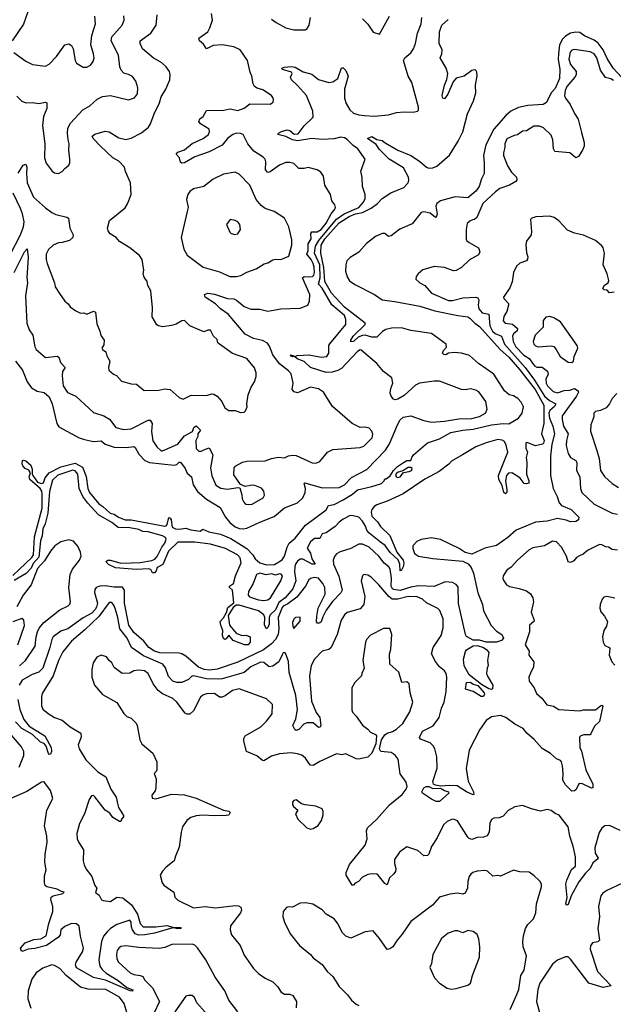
# Model space of a CAD drawing. Extents: x 2057697 to 2160550, y 827490 to 1016834.
# Tile 426 of 509: x 2106937 to 2111503, y 988582 to 996148. Entities that reach past the tile are written whole.
import ezdxf

# ---------------------------------------------------------------- set-up
doc = ezdxf.new("R2010")
doc.units = 0

msp = doc.modelspace()

# ---------------------------------------------------------------- linework, layer by layer
at = {"layer": '0CON20XD'}
for points in [[(2107003.4, 996215), (2106966.5, 996113.5), (2106879.2, 995985)], [(2108692.8, 995192.8), (2108655, 995265.5), (2108635, 995273.8), (2108605, 995274.7), (2108576.9, 995265), (2108535, 995234.7), (2108495, 995184.7), (2108395, 995131.5), (2108285, 995092.7), (2108205, 995046.7), (2108185, 995044.4), (2108175, 995052), (2108166.7, 995086.7), (2108141.2, 995115), (2108155, 995129.2), (2108205, 995148), (2108263.4, 995196.6), (2108348.8, 995235), (2108389.2, 995265), (2108397.5, 995285), (2108395.6, 995305.6), (2108327, 995347), (2108314, 995365), (2108324, 995385), (2108347.5, 995405), (2108375, 995451.2), (2108506.4, 995453.6), (2108555, 995462.2), (2108615, 995448.8), (2108665, 995467.5), (2108708.1, 995501.9), (2108865, 995498), (2108887.5, 995515), (2108890.8, 995535), (2108885, 995550), (2108873.3, 995565), (2108808.5, 995608.5), (2108765, 995620.8), (2108744.5, 995634.5), (2108732.9, 995655), (2108722.9, 995715), (2108710, 995745), (2108688.8, 995835), (2108634.4, 995915), (2108585, 995939.6), (2108495, 995953.8), (2108425, 995949.1), (2108373.2, 995923.2), (2108350.2, 995960.2), (2108320.8, 995985), (2108316.2, 996005), (2108384.2, 996055), (2108400.6, 996085), (2108420.8, 996145), (2108411.9, 996195)], [(2106885, 991878.1), (2107030, 992015), (2107043.2, 992035), (2107051.7, 992175), (2107110.2, 992395), (2107111.6, 992505), (2107107.4, 992525), (2107093.9, 992545), (2107015.4, 992615), (2107010.9, 992635), (2107020, 992665), (2107006.8, 992686.8), (2106980.5, 992700.5), (2106960.8, 992720.8), (2106955.6, 992735), (2106960.3, 992759.7), (2106965.9, 992764.1), (2106985, 992757.8), (2107023.5, 992725), (2107034.5, 992695), (2107033.3, 992655), (2107038.1, 992645), (2107073.4, 992593.4), (2107105, 992582.8), (2107119.9, 992590.1), (2107133.2, 992626.8), (2107165, 992666.6), (2107252.7, 992712.7), (2107365, 992739), (2107420.3, 992710.3), (2107448.9, 992638.9), (2107461.8, 992545), (2107475, 992515.8), (2107545, 992427.5), (2107578.2, 992408.2), (2107634.2, 992355), (2107665, 992348), (2107697.5, 992325), (2107747.5, 992305), (2107795, 992304.7), (2108055, 992256.9), (2108065, 992258.6), (2108072.1, 992267.9), (2108085, 992322.5), (2108095, 992318.6), (2108101.8, 992305), (2108109.7, 992249.7), (2108135, 992236), (2108165, 992232), (2108215, 992240), (2108255, 992227.1), (2108325, 992218.8), (2108345, 992233.3), (2108392.1, 992212.1), (2108482.5, 992195), (2108562, 992162), (2108685.7, 992085.7), (2108731.4, 992035), (2108749.6, 992005), (2108785, 991973.8), (2108835, 991958.9), (2108897.6, 991962.4), (2108955, 991996.7), (2108975, 992026.7), (2108994.6, 992095), (2109011.2, 992125), (2109055, 992164.6), (2109136.8, 992263.2), (2109295, 992381.4), (2109313.8, 992415), (2109355, 992423.8), (2109425, 992459.4), (2109497.7, 992502.3), (2109535, 992535.7), (2109645, 992560.6), (2109720, 992585), (2109740, 992605), (2109745, 992620), (2109755, 992620), (2109786.4, 992643.6), (2109812.5, 992685), (2109842.5, 992715), (2109890, 992745), (2109915, 992760), (2109945, 992760), (2109952.5, 992785), (2109967.5, 992805), (2110075, 992896.7), (2110165, 992926.7), (2110253.3, 992975), (2110345, 992994.4), (2110425, 993002.7), (2110565, 993035.2), (2110654.7, 993044.7), (2110698.6, 993041.4), (2110775, 993086), (2110802.9, 993125), (2110812.9, 993172.9), (2110795, 993208.8), (2110768.3, 993238.3), (2110735, 993256.7), (2110702.5, 993265), (2110665, 993296.2), (2110583.2, 993423.2), (2110465, 993506.5), (2110397.4, 993567.4), (2110335, 993585.3), (2110278.8, 993591.2), (2110235, 993586.7), (2110215, 993572.5), (2110200, 993575), (2110190, 993585), (2110197.5, 993605), (2110219.5, 993630.5), (2110218, 993655), (2110105.7, 993735.7), (2109945, 993759.1), (2109875, 993779.2), (2109796.3, 993776.3), (2109752.3, 993767.7), (2109727.6, 993752.4), (2109685, 993707.1), (2109645, 993707.8), (2109595, 993724.6), (2109575, 993722.2), (2109541, 993709), (2109505, 993674.7), (2109485, 993671.4), (2109484.1, 993685), (2109501.6, 993715), (2109594.4, 993805), (2109594.4, 993815), (2109435, 993938.5), (2109335, 994045.2), (2109284, 994135), (2109276.2, 994243.8), (2109252.4, 994355), (2109255.9, 994415), (2109284.3, 994465), (2109395, 994588.1), (2109472.4, 994635), (2109521.2, 994655), (2109575, 994666.9), (2109641.4, 994698.6), (2109688.2, 994735), (2109725, 994774.4), (2109793, 994817), (2109891.8, 994858.2), (2109925.2, 994895), (2109930.4, 994915), (2109927.7, 994937.7), (2109888.5, 995008.5), (2109778.2, 995075), (2109705, 995150.7), (2109677.9, 995187.9), (2109613.3, 995235), (2109645, 995249.2), (2109685, 995227.8), (2109725, 995220.6), (2109747.5, 995202.5), (2109845, 995145.4), (2109945, 995103.8), (2110011.3, 995061.3), (2110065, 995015.6), (2110085, 995008.1), (2110115, 995008.6), (2110145, 995021.4), (2110244.4, 995105.6), (2110310.8, 995215), (2110344.6, 995285), (2110382.6, 995425), (2110428.3, 995525), (2110445.2, 995585), (2110443.6, 995645), (2110455.6, 995715.6), (2110452.5, 995745), (2110445, 995760), (2110435, 995762.5), (2110415, 995756.2), (2110355, 995713.8), (2110295, 995697.5), (2110270.3, 995669.7), (2110230, 995575), (2110205, 995540), (2110192.5, 995545), (2110186.7, 995565), (2110203.8, 995645), (2110222.3, 995687.7), (2110231.2, 995735), (2110218.8, 995775), (2110172, 995855), (2110184.3, 995885), (2110185.6, 995915), (2110164.3, 995964.3), (2110166.4, 996053.6), (2110184.2, 996105), (2110231.7, 996148.3)], [(2106891.2, 995895), (2106985, 995830), (2107035, 995804.4), (2107135, 995791.5), (2107165, 995805.6), (2107221.4, 995865), (2107285, 995953.8), (2107315, 995962), (2107335, 995948.8), (2107348, 995925), (2107364.2, 995835), (2107375, 995814), (2107425, 995783.1), (2107455, 995781.9), (2107482.6, 995797.4), (2107503.6, 995826.4), (2107510, 995855), (2107506.2, 995886.2), (2107484, 995955), (2107493.5, 996025), (2107521.1, 996115), (2107514.6, 996174.6)], [(2106915, 995561.2), (2106952.7, 995522.7), (2106985, 995508), (2107035, 995510.8), (2107084.1, 995504.1), (2107135, 995513.8), (2107145, 995510), (2107146.9, 995465), (2107120.6, 995405), (2107112.9, 995335), (2107131.1, 995195), (2107128.1, 995085), (2107140.6, 995045), (2107186, 994985), (2107205, 994970.6), (2107235, 994966), (2107265, 994981.2), (2107284, 995005), (2107315, 995028.8), (2107323.3, 995046.7), (2107323.6, 995075), (2107315.6, 995145), (2107319.2, 995195), (2107309.5, 995225), (2107304.5, 995275), (2107308.5, 995315), (2107327.2, 995352.8), (2107422.5, 995455), (2107475.8, 995485), (2107534.1, 995535.9), (2107575, 995556.5), (2107635.6, 995565.6), (2107775, 995531.4), (2107821.7, 995548.3), (2107842.4, 995577.6), (2107845.5, 995625), (2107830.6, 995675), (2107805, 995710), (2107775, 995727.5), (2107737.9, 995737.9), (2107719.1, 995759.1), (2107708.2, 995785), (2107696.5, 995875), (2107641.3, 995985), (2107647.1, 996015), (2107724.4, 996105), (2107740, 996145), (2107737.8, 996177.8)], [(2106925, 994968.6), (2106965, 995030.6), (2106985, 995038), (2106992.7, 995015), (2106988.9, 994965), (2106994.2, 994895), (2107044.3, 994785), (2107135, 994702.2), (2107185, 994666.9), (2107215, 994651.9), (2107300.5, 994630.5), (2107312, 994622), (2107322, 994545), (2107348.8, 994495), (2107346, 994475), (2107319.7, 994450.3), (2107265.4, 994434.6), (2107235, 994433.5), (2107195, 994414.5), (2107158.1, 994381.9), (2107140.6, 994345), (2107140, 994305), (2107147.8, 994275), (2107205.4, 994125.4), (2107210.6, 994095), (2107244.4, 994044.4), (2107285.5, 993985.5), (2107310, 993965), (2107325, 993942), (2107369.7, 993909.7), (2107405, 993892.9), (2107430, 993895), (2107455, 993885.7), (2107505, 993908.9), (2107519.8, 993899.8), (2107531.7, 993811.7), (2107554.4, 993754.4), (2107560.6, 993720.6), (2107586.2, 993685), (2107585, 993650), (2107570, 993625), (2107574.2, 993614.2), (2107601.2, 993595), (2107608.8, 993565), (2107630, 993525), (2107620, 993475), (2107623.8, 993453.8), (2107660, 993425), (2107682.5, 993415), (2107719.3, 993369.3), (2107795, 993350), (2107835, 993347.5), (2107895, 993299.2), (2108008.7, 993301.3), (2108055, 993311.9), (2108095, 993306.9), (2108163.8, 993245), (2108195, 993232), (2108256.4, 993263.6), (2108375, 993260.6), (2108415, 993272.5), (2108431.1, 993271.1), (2108455.4, 993255.4), (2108492, 993215), (2108514.2, 993165), (2108545, 993144), (2108595, 993144.2), (2108635, 993128.8), (2108665, 993133.3), (2108675, 993142.5), (2108686, 993174), (2108684, 993195), (2108695.7, 993265), (2108716.9, 993325), (2108744.5, 993365.5), (2108755.6, 993405), (2108755.7, 993435), (2108743.7, 993473.7), (2108684.3, 993544.3), (2108573.2, 993583.2), (2108473.3, 993655), (2108462.5, 993665), (2108455, 993690), (2108427.5, 993715), (2108405, 993762.5), (2108385, 993763.3), (2108355, 993748.8), (2108245, 993794.2), (2108205, 993836), (2108185, 993834), (2108140.7, 993809.3), (2108105, 993798.9), (2108035, 993788.8), (2108005, 993794.3), (2107993, 993803), (2107956, 993865), (2107958, 993935), (2107946, 994065), (2107922.5, 994105), (2107917.5, 994135), (2107895, 994170), (2107886.7, 994195), (2107892.5, 994222.5), (2107878.8, 994305), (2107858.8, 994335), (2107785, 994395.7), (2107705, 994443.3), (2107678.8, 994475), (2107632.3, 994502.3), (2107616.7, 994525), (2107613.3, 994545), (2107627.5, 994605), (2107748.3, 994701.7), (2107767.9, 994732.1), (2107794.2, 994805), (2107790.8, 994895), (2107751.4, 994981.4), (2107744, 995015), (2107700.2, 995060.2), (2107655, 995085.5), (2107558, 995175), (2107502, 995235), (2107496.1, 995253.9), (2107515, 995266.9), (2107595, 995290), (2107625, 995285.8), (2107699.1, 995239.1), (2107755, 995227.1), (2107795, 995238.6), (2107875, 995277.1), (2107927.6, 995322.4), (2107942.3, 995347.7), (2107971.1, 995425), (2108012, 995508), (2108024.4, 995555), (2108062.5, 995615), (2108092, 995685), (2108094, 995725), (2108088.6, 995748.6), (2108063.3, 995785), (2108031.2, 995815), (2107965, 995855.8), (2107882.7, 995922.7), (2107863.1, 995965), (2107865, 995986.2), (2107946, 996045), (2107986, 996105), (2107993.9, 996183.9)], [(2108875, 996150.8), (2108908.8, 996125), (2108985, 996085.7), (2109045, 996070.6), (2109135, 996068.6), (2109146.9, 996075), (2109163.6, 996105), (2109173.6, 996165)], [(2110475, 993098.6), (2110519.4, 993125), (2110531.9, 993155), (2110522.5, 993215), (2110468.3, 993288.3), (2110445, 993301.9), (2110405, 993310.6), (2110363.2, 993303.2), (2110335, 993307.5), (2110165, 993370.4), (2110125, 993371.5), (2110011.2, 993355), (2109980.8, 993339.2), (2109895, 993260), (2109845, 993232), (2109825, 993226.7), (2109812.3, 993232.3), (2109793.3, 993255), (2109787, 993277), (2109792.5, 993315), (2109807.1, 993355), (2109799.2, 993395), (2109736, 993445), (2109683.3, 993505), (2109565, 993607.8), (2109555, 993610), (2109535, 993599.1), (2109411.5, 993468.5), (2109385, 993451.8), (2109341.3, 993438.7), (2109295, 993437.5), (2109175, 993474.5), (2109125, 993521.8), (2109071.7, 993541.7), (2109050, 993560), (2109035, 993556.7), (2109021.2, 993565), (2109025, 993572.5), (2109055, 993560), (2109071.7, 993568.3), (2109165, 993573.8), (2109255, 993555.7), (2109299.2, 993560.8), (2109314.6, 993585), (2109316.3, 993643.7), (2109321.8, 993658.2), (2109445.4, 993805), (2109446.2, 993843.8), (2109434.5, 993875), (2109337.8, 993957.8), (2109265, 994085.6), (2109234.8, 994115), (2109249.5, 994165), (2109245.4, 994265), (2109205.6, 994355), (2109211.8, 994408.2), (2109238, 994452), (2109373.8, 994616.2), (2109433.5, 994656.5), (2109545.3, 994705), (2109582.4, 994745), (2109593.6, 994775), (2109594.2, 994804.2), (2109573.8, 994865), (2109570.5, 994935), (2109560, 994985), (2109593.3, 995075), (2109538.2, 995155), (2109501, 995181), (2109457.3, 995227.3), (2109435, 995239.5), (2109405, 995244.6), (2109355, 995232.7), (2109265, 995228.2), (2109185, 995235.9), (2109075, 995215.8), (2109036.2, 995225), (2108985, 995250.8), (2108922.5, 995265), (2108927.5, 995275), (2108950.3, 995289.7), (2108995, 995301.5), (2109015, 995295.5), (2109049.2, 995269.2), (2109078.7, 995271.3), (2109125, 995333.3), (2109191.4, 995395), (2109195.8, 995405), (2109191.9, 995445), (2109144.6, 995564.6), (2109075, 995642.9), (2109028.8, 995685), (2109020, 995705), (2109032.5, 995735), (2109027.5, 995745), (2108958.8, 995765), (2108953.3, 995775), (2108975, 995783.1), (2109025, 995787.9), (2109055, 995782.7), (2109117.9, 995747.9), (2109185, 995729.2), (2109235, 995688.6), (2109315.9, 995665.9), (2109345, 995670), (2109385, 995695.8), (2109412.5, 995777.5), (2109425, 995778.8), (2109445, 995756.2), (2109462.9, 995715), (2109436.2, 995615), (2109436.2, 995545), (2109448.2, 995505), (2109475.8, 995455.8), (2109505, 995430.5), (2109545, 995415.4), (2109589.2, 995410.8), (2109665, 995405.5), (2109774.1, 995415.9), (2109835, 995433.8), (2109895, 995440), (2109965, 995436.7), (2109995.9, 995444.1), (2110005, 995452.5), (2110005.7, 995475), (2109954.4, 995665), (2109925.6, 995715), (2109890.6, 995835), (2109900.8, 995855), (2109945, 995891.9), (2109966.8, 995925), (2109981.6, 995965), (2109996.9, 996045), (2110025.5, 996115.5), (2110030.4, 996165)], [(2109573.9, 996153.9), (2109613.9, 996113.9), (2109655, 996052.5), (2109705, 996037.5), (2109781.9, 996175)], [(2111565, 995707.2), (2111502.4, 995775), (2111455, 995850.4), (2111424.8, 995915), (2111387, 995967), (2111355, 995991.6), (2111282.4, 996022.4), (2111245, 996048.5), (2111215, 996052.2), (2111175, 996043.8), (2111135, 996021.6), (2111111.4, 995998.6), (2111090.3, 995955), (2111080.5, 995885), (2111079.4, 995845), (2111091.3, 995765), (2111090, 995695), (2111055, 995619.1), (2111025.5, 995585), (2110988.7, 995511.3), (2110963.2, 995496.8), (2110845, 995488.5), (2110775, 995472.3), (2110715, 995443.8), (2110677.3, 995412.7), (2110583.4, 995306.6), (2110522.3, 995185), (2110503.7, 995105), (2110510.7, 995045), (2110509.1, 994965), (2110489.1, 994925), (2110472.2, 994865), (2110445, 994830), (2110385, 994777.9), (2110286.6, 994786.6), (2110175, 994755.2), (2110144.6, 994735), (2110138.2, 994715), (2110147.4, 994652.6), (2110140.8, 994629.2), (2110135, 994627.1), (2110095, 994661.8), (2110045, 994670.3), (2110025, 994666.9), (2109955, 994580.4), (2109861.7, 994538.3), (2109795, 994486.9), (2109775, 994482.5), (2109745, 994504.2), (2109725, 994504.4), (2109675, 994481.9), (2109605, 994428.9), (2109545, 994361.9), (2109480.2, 994319.8), (2109454.5, 994295.5), (2109445.7, 994265), (2109442.9, 994215), (2109455, 994172.5), (2109475, 994141.2), (2109515, 994112.9), (2109665.5, 994035.5), (2109725, 993994.3), (2109822.9, 993982.9), (2110014.7, 993945.3), (2110131.5, 993911.5), (2110306, 993874), (2110385, 993863.6), (2110400.4, 993855), (2110437, 993817), (2110475, 993789.6), (2110634.1, 993614.1), (2110698.6, 993555), (2110785, 993457.2), (2110900.8, 993305), (2110968.4, 993185), (2110968, 993045), (2110958.3, 993001.7), (2110951.9, 992965), (2110971.5, 992915), (2110967.3, 992895), (2110957.5, 992885), (2110904.3, 992874.3), (2110845, 992897.5), (2110835, 992900), (2110830, 992895), (2110830, 992855), (2110842, 992825), (2110832.9, 992785), (2110839.2, 992745), (2110834.4, 992655), (2110854, 992605), (2110853.8, 992586.2), (2110835, 992580.8), (2110816.7, 992585), (2110785.6, 992625), (2110767.6, 992637.6), (2110722.5, 992665), (2110695.8, 992664.2), (2110681.4, 992645), (2110672.9, 992605), (2110684.3, 992535), (2110684, 992515), (2110675, 992504), (2110661.4, 992515), (2110648.5, 992568.5), (2110622.5, 992615), (2110618.9, 992645), (2110692.7, 992825), (2110679.5, 992879.5), (2110665.9, 992905.9), (2110647.8, 992917.8), (2110615, 992922.9), (2110525.7, 992895.7), (2110445, 992864.7), (2110342.2, 992805), (2110259.6, 992755), (2110238.5, 992731.5), (2110164.1, 992675), (2110053.1, 992616.9), (2109885.6, 992505), (2109765, 992448.4), (2109685, 992421.3), (2109662.5, 992407.5), (2109645.9, 992385), (2109640.6, 992365), (2109645, 992334.3), (2109689.9, 992289.9), (2109713, 992253), (2109784.7, 992184.7), (2109837.2, 992057.2), (2109887, 991995), (2109892.3, 991975), (2109887.5, 991942.5), (2109875, 991918.8), (2109862.7, 991912.7), (2109861.5, 991965), (2109848.1, 991998.1), (2109787.5, 992055), (2109747.6, 992107.6), (2109712.7, 992132.7), (2109623.5, 992205), (2109607.9, 992225), (2109597.9, 992255), (2109573.9, 992295), (2109545, 992326.2), (2109493, 992337), (2109475, 992334.4), (2109425, 992310), (2109393.7, 992286.3), (2109365, 992252.5), (2109295, 992206.2), (2109265, 992197.5), (2109245, 992162.5), (2109205, 992162.5), (2109174, 992135), (2109148.3, 992088.3), (2109175, 992050), (2109184, 992005), (2109210, 991965), (2109186.7, 991965), (2109115, 992001.5), (2109095, 992001.8), (2109075, 991987.5), (2109061.1, 991968.9), (2109054.8, 991945.2), (2109051.2, 991905), (2109061.6, 991835), (2109039.2, 991775), (2108979.6, 991705), (2108931.3, 991668.7), (2108905, 991613.9), (2108863.5, 991575), (2108856.8, 991555), (2108856.2, 991503.8), (2108845, 991476.7), (2108835, 991467.5), (2108820, 991495), (2108822.5, 991555), (2108815, 991576), (2108773.8, 991605), (2108625, 991648.5), (2108601.9, 991648.1), (2108578.7, 991631.3), (2108540.6, 991569.4), (2108550, 991495), (2108601.2, 991435), (2108645, 991416.2), (2108678.3, 991418.3), (2108710, 991405), (2108710, 991365), (2108695, 991344.4), (2108667.5, 991345), (2108578.8, 991378.8), (2108545, 991417.5), (2108525, 991390), (2108515, 991386.2), (2108505, 991393.3), (2108498.1, 991415), (2108498.6, 991455), (2108483.8, 991495), (2108480, 991525), (2108505, 991552.5), (2108527, 991593), (2108537.8, 991632.2), (2108585, 991666.7), (2108574.2, 991765), (2108550, 991785), (2108550, 991795), (2108581.4, 991815), (2108596.9, 991875), (2108641.1, 991975), (2108632.7, 992012.7), (2108613.3, 992035), (2108520, 992085), (2108405, 992117.1), (2108285, 992133.6), (2108155, 992132.5), (2108082.5, 992065), (2108037.2, 991962.8), (2107995, 991939.2), (2107987.2, 991912.8), (2107975, 991898.6), (2107957.7, 991897.7), (2107945, 991923.3), (2107925, 991929.2), (2107837, 991923), (2107675, 991935.6), (2107620.5, 991960.5), (2107598.8, 991985), (2107614.8, 991995.2), (2107635, 991995.7), (2107715, 991972.5), (2107795, 991973.4), (2107865, 991976.5), (2107955, 991992.2), (2107977.4, 992002.6), (2107995, 992022), (2108031.4, 992095), (2108054.4, 992125), (2108064.1, 992155.9), (2108058.1, 992168.1), (2108035, 992182.5), (2107925, 992212.2), (2107885, 992216.5), (2107855, 992229.6), (2107785, 992243.8), (2107695, 992246.8), (2107645, 992284.2), (2107544.3, 992344.3), (2107461.8, 992431.8), (2107423.8, 992483.8), (2107394.3, 992545), (2107384.7, 992655), (2107365, 992682.2), (2107345, 992687.6), (2107231.5, 992648.5), (2107190.3, 992609.7), (2107167.9, 992522.1), (2107153.5, 992355), (2107133, 992275), (2107116.2, 992235), (2107109.1, 992180.9), (2107096.4, 992143.6)], [(2111505, 995679.2), (2111485, 995693.2), (2111444.1, 995704.1), (2111405, 995759.4), (2111376, 995855), (2111355, 995886.5), (2111325, 995901.9), (2111205, 995919.2), (2111185, 995913.6), (2111170.9, 995899.1), (2111160.2, 995845), (2111175, 995802.5), (2111218.4, 995748.4), (2111218.2, 995725), (2111207.7, 995705), (2111145.4, 995634.6), (2111133.5, 995603.5), (2111128.4, 995565), (2111134.8, 995544.8), (2111172.5, 995495), (2111205, 995426.2), (2111233.1, 995383.1), (2111258.6, 995281.4), (2111279.1, 995205), (2111278.8, 995175), (2111266.9, 995145), (2111235, 995095.7), (2111215, 995086.9), (2111167.5, 995125), (2111054.2, 995135), (2111042.2, 995155), (2111038.5, 995225), (2111025, 995259.2), (2110965, 995316.7), (2110935, 995329.1), (2110890.9, 995329.1), (2110835, 995294.2), (2110805, 995290), (2110766.8, 995263.2), (2110741.2, 995258.8), (2110685, 995231.2), (2110669.2, 995195), (2110670, 995165), (2110657.5, 995125), (2110659.4, 995105), (2110689.2, 995025), (2110719.5, 994975), (2110758, 994938), (2110760.6, 994915), (2110754.2, 994905), (2110705, 994875.6), (2110629.3, 994850.7), (2110596, 994825), (2110500.6, 994735), (2110452.3, 994627.7), (2110436.4, 994613.6), (2110420.9, 994609.1), (2110399.5, 994600.5), (2110378.3, 994581.7), (2110370.8, 994535), (2110372.3, 994462.3), (2110377.7, 994447.7), (2110393.3, 994435), (2110466, 994395), (2110475.7, 994365), (2110465, 994341.4), (2110397.8, 994302.2), (2110335, 994244.4), (2110295, 994220.8), (2110275, 994219.2), (2110205, 994244.4), (2110125, 994251.5), (2110038, 994225), (2110001.2, 994195), (2109986.2, 994175), (2109984, 994155), (2110015, 994126.2), (2110054.4, 994104.4), (2110105, 994047.1), (2110235, 993989.6), (2110265, 993989.2), (2110345, 994010.8), (2110445, 994015.4), (2110460.2, 994010.2), (2110467.9, 993995), (2110462.4, 993955), (2110467.8, 993925), (2110495, 993895.3), (2110545, 993884.4), (2110552.5, 993795), (2110575, 993754.3), (2110594.1, 993735.9), (2110643.7, 993715), (2110665, 993653.7), (2110826.2, 993476.2), (2110897.7, 993377.7), (2110975, 993254.8), (2111011.5, 993221.5), (2111062, 993195), (2111050.8, 993175), (2111014.4, 993145), (2111006.6, 993125), (2111011.2, 993085), (2111036.8, 993025), (2111050.7, 992965), (2111031.1, 992885), (2111020.8, 992795), (2111019.6, 992645), (2111040, 992545), (2111071.1, 992485), (2111085.4, 992435), (2111105.7, 992415), (2111178.9, 992385), (2111237.5, 992325), (2111234.1, 992305.9), (2111215, 992292.5), (2111175, 992289.1), (2111141.7, 992301.7), (2111075, 992314), (2110995.2, 992294.8), (2110905, 992285.7), (2110755, 992226.5), (2110691.4, 992168.6), (2110605, 992108.8), (2110515, 992085.9), (2110415, 992041.5), (2110363.7, 992053.7), (2110317.5, 992085), (2110173.4, 992153.4), (2110105, 992167.5), (2110024, 992155), (2109991.1, 992138.9), (2109962.2, 992105), (2109960.5, 992085), (2109975, 992046), (2110005, 992024.6), (2110115, 992008.2), (2110345, 991987.8), (2110387.6, 991967.6), (2110409, 991939), (2110426.9, 991895), (2110460.9, 991745), (2110497.3, 991655), (2110504.5, 991604.5), (2110563.6, 991493.6), (2110605, 991450), (2110645.6, 991425), (2110659.2, 991395), (2110642, 991378), (2110604.7, 991365.3), (2110525, 991365.4), (2110475, 991379.6), (2110425, 991380.8), (2110375, 991407.8), (2110365.4, 991425), (2110312.9, 991662.9), (2110310.5, 991790.5), (2110295, 991809.1), (2110265, 991824.1), (2110208.7, 991828.7), (2110125, 991793.9), (2110005, 991797.4), (2109945, 991788.2), (2109865, 991762.6), (2109815, 991768.7), (2109805, 991775.2), (2109795.3, 991795), (2109797.6, 991857.6), (2109787.2, 991925), (2109777.2, 991945), (2109741.3, 991971.4), (2109699.5, 992025), (2109625, 992095.4), (2109575, 992117.7), (2109545, 992117.1), (2109485, 992083.8), (2109401.3, 992058.7), (2109375, 992042.5), (2109357.9, 992022.1), (2109349.6, 991995), (2109350.7, 991965), (2109393.2, 991873.2), (2109418.2, 991765), (2109408.2, 991745), (2109343.4, 991676.6), (2109295, 991611.8), (2109270.2, 991559.8), (2109255, 991522), (2109245, 991512.5), (2109229.3, 991509.3), (2109220.9, 991520.9), (2109221.8, 991565), (2109233.5, 991625), (2109286, 991735), (2109285, 991783.8), (2109269.2, 991815), (2109235, 991856.2), (2109205, 991861.8), (2109173.3, 991855), (2109160.8, 991845), (2109136.4, 991795), (2109070, 991710), (2109000.4, 991659.6), (2108965, 991642.7), (2108955, 991630.5), (2108924.6, 991555), (2108930.5, 991469.5), (2108926.5, 991425), (2108905.6, 991384.4), (2108875, 991351.1), (2108813, 991307), (2108615, 991210), (2108455, 991157), (2108400.4, 991149.6), (2108356, 991156), (2108313.8, 991173.8), (2108215, 991258.1), (2108185, 991275.7), (2108165, 991280.8), (2108015, 991282.1), (2107975.4, 991295), (2107931.1, 991325), (2107892.2, 991372.2), (2107815, 991440), (2107776.8, 991495), (2107743.9, 991665), (2107743.5, 991763.5), (2107727.2, 991787.2), (2107665, 991788.4), (2107595, 991798.9), (2107554.2, 991795), (2107524.9, 991785.1), (2107515, 991770.6), (2107513.5, 991746.5), (2107534.9, 991665), (2107528.6, 991635), (2107517.2, 991615), (2107492, 991588), (2107425, 991552.3), (2107308.1, 991468.1), (2107255, 991448.9), (2107194.6, 991405), (2107183.7, 991386.3), (2107170.2, 991325), (2107115, 991164.1), (2107085, 991133.8), (2107032.8, 991117.2), (2106957.2, 991072.8), (2106933.5, 991035)], [(2106895.4, 994205.4), (2106975, 994363.8), (2106996, 994386), (2107001.8, 994321.8), (2106991.8, 994165), (2106998.6, 994125), (2106982.7, 994025), (2106992.5, 993815), (2107011.4, 993765), (2107038, 993725), (2107053.3, 993635), (2107065, 993614.2), (2107135, 993553.1), (2107225, 993561.2), (2107237.5, 993555), (2107252.5, 993515), (2107286.4, 993475), (2107267.8, 993445), (2107265, 993412.5), (2107271.9, 993335), (2107304.5, 993284.5), (2107368.8, 993255), (2107505, 993128.8), (2107585, 993104.3), (2107628.7, 993078.7), (2107676, 993015), (2107735, 992997.9), (2107795, 993004.2), (2107925, 993071.3), (2107941.1, 993071.1), (2107956.2, 993045), (2107952.3, 992982.3), (2107960.6, 992910.6), (2107992.9, 992865), (2108025, 992836), (2108035, 992835.8), (2108155, 992887.1), (2108205, 992950.5), (2108266.6, 992983.4), (2108275.7, 993015), (2108295, 993027.1), (2108326.9, 992995), (2108307.8, 992965), (2108306.9, 992945), (2108291.8, 992915), (2108293.5, 992853.5), (2108315, 992831.2), (2108335, 992832.5), (2108355, 992842.9), (2108395, 992857.5), (2108422.5, 992805), (2108404.5, 992705), (2108415, 992643.3), (2108445, 992571.2), (2108485, 992549.2), (2108535, 992540), (2108615, 992552.5), (2108630, 992550), (2108646.1, 992496.1), (2108648.8, 992465), (2108660.5, 992440.5), (2108675, 992426.2), (2108695, 992422), (2108725, 992426), (2108808.8, 992475), (2108821.2, 992495), (2108816.2, 992525), (2108797, 992547), (2108745, 992569.2), (2108725, 992572.5), (2108672, 992562), (2108636.2, 992576.2), (2108585, 992650), (2108587.5, 992705), (2108599.3, 992720.7), (2108652.3, 992747.7), (2108685, 992756), (2108825, 992758.6), (2108875, 992776.7), (2108925, 992785.6), (2108975, 992782.2), (2109005, 992797.5), (2109035, 992801.1), (2109065, 992800), (2109186, 992744), (2109215, 992741.4), (2109245, 992752.5), (2109305, 992824), (2109345, 992846), (2109555, 992861.9), (2109585, 992871.4), (2109649.2, 992935), (2109652.7, 992962.7), (2109647.1, 992985), (2109625, 993010), (2109595, 993016.2), (2109555, 993013.8), (2109494.6, 993044.6), (2109344.4, 993175), (2109274.3, 993285), (2109235, 993311.1), (2109175, 993324.4), (2109075, 993281.9), (2109047.6, 993287.6), (2109034.3, 993305), (2109040, 993355), (2109025, 993427.5), (2109005, 993450.5), (2108935, 993502.7), (2108883.3, 993573.3), (2108858.5, 993638.5), (2108842.2, 993662.2), (2108805, 993683.3), (2108735, 993697.7), (2108672.2, 993732.2), (2108541.2, 993885), (2108483.1, 993925), (2108444.5, 993964.5), (2108363.1, 994015), (2108360, 994035), (2108384.6, 994045.4), (2108435, 994040), (2108535, 994004.6), (2108585, 994001.9), (2108605, 993992.9), (2108665, 993943.1), (2108715, 993924.4), (2108785, 993923.8), (2108845, 993908.8), (2108945, 993925.8), (2109095, 993932), (2109153.3, 993955), (2109167.1, 993985), (2109169.2, 994035), (2109111.5, 994165), (2109125, 994175.4), (2109155, 994171.6), (2109190, 994175), (2109198.8, 994185), (2109203.7, 994206.3), (2109202.7, 994245), (2109194, 994275), (2109179.2, 994305), (2109145.7, 994345), (2109157, 994375), (2109157.1, 994425), (2109179.4, 994465), (2109175.9, 994505), (2109185, 994516.7), (2109225, 994516.7), (2109255, 994535.3), (2109295.6, 994585), (2109332.9, 994657.1), (2109364.3, 994695), (2109366.2, 994705), (2109360, 994725), (2109339.2, 994755), (2109328.1, 994805), (2109284.4, 994875), (2109274.2, 994945), (2109253.8, 994975), (2109225, 994993.8), (2109155, 995012), (2109125, 995004), (2109085, 995003.8), (2109045, 995043.3), (2109015, 995050.8), (2108985, 995049.2), (2108935, 995030), (2108865, 994978.1), (2108845, 994974.2), (2108828.8, 994995), (2108830, 995055), (2108824.4, 995075), (2108810.4, 995090.4), (2108738.2, 995138.2), (2108692.8, 995192.8)], [(2108605, 994173.5), (2108637.8, 994182.2), (2108683.2, 994206.8), (2108756.2, 994233.8), (2108818, 994272), (2108845, 994280), (2108885, 994303.8), (2108905, 994308.8), (2108945, 994306.2), (2109008.1, 994331.9), (2109031.5, 994415), (2109030, 994455), (2109008.5, 994555), (2108973, 994623), (2108895, 994674), (2108825, 994698), (2108795, 994720), (2108756, 994766), (2108708.1, 994875), (2108625, 994960.8), (2108595, 994975.7), (2108505, 994960), (2108425, 994921.4), (2108355, 994866), (2108275, 994847.5), (2108245, 994828), (2108230.8, 994805), (2108220.8, 994765), (2108233.1, 994705), (2108226.6, 994673.4), (2108178.9, 994475), (2108200.6, 994385), (2108225, 994338.8), (2108347.5, 994245), (2108475, 994209.4), (2108552.5, 994175), (2108605, 994173.5)], [(2106865, 994342.2), (2106944.7, 994495), (2106967.4, 994555), (2106971.1, 994595), (2106960, 994655), (2106943.8, 994696.2), (2106886.9, 994815)], [(2108593, 994497), (2108615, 994503.3), (2108636.2, 994535), (2108631.2, 994575), (2108615, 994593.8), (2108595, 994603.8), (2108555, 994611.2), (2108528.8, 994575), (2108553.3, 994515), (2108565, 994503.8), (2108593, 994497)], [(2111510, 994055), (2111475, 994050), (2111455, 994070), (2111433, 994073), (2111423.3, 994083.3), (2111425, 994090), (2111435, 994107.5), (2111462.5, 994125), (2111468.8, 994145), (2111456.2, 994195), (2111426, 994265), (2111436, 994355), (2111426, 994395), (2111415, 994411.2), (2111365, 994452), (2111275, 994492.2), (2111205, 994506.7), (2111151.3, 994531.3), (2111085, 994601.2), (2111049.1, 994629.1), (2111015, 994639.2), (2110906, 994634), (2110876.4, 994623.6), (2110867, 994613), (2110875, 994520), (2110870, 994495), (2110835, 994446.7), (2110830.9, 994419.1), (2110835.6, 994355.6), (2110845.8, 994325), (2110842.3, 994307.7), (2110834.1, 994295.9), (2110783.6, 994276.4), (2110759.4, 994255), (2110735.6, 994205), (2110725.4, 994134.6), (2110706.2, 994086.2), (2110658.8, 994015), (2110661.2, 994005), (2110696, 993966), (2110698.2, 993955), (2110683.6, 993906.4), (2110661.9, 993868.1), (2110655.5, 993835), (2110672, 993815), (2110727.6, 993807.6), (2110766.7, 993775), (2110763.8, 993756.2), (2110736, 993734), (2110726.7, 993715), (2110732, 993675), (2110752.5, 993635), (2110815, 993569.8), (2110854.8, 993544.8), (2110897.8, 993487.8), (2110915, 993478.2), (2110957.1, 993477.1), (2110998.1, 993448.1), (2111002.8, 993425), (2110983, 993385), (2110986.3, 993355), (2110996.8, 993335), (2111041.7, 993291.7), (2111075, 993281.2), (2111125, 993299.3), (2111168.8, 993301.2), (2111205, 993314.3), (2111232.5, 993295), (2111234.3, 993285), (2111218.8, 993255), (2111110.4, 993105), (2111109.6, 993075), (2111119.3, 993025), (2111155.3, 992965), (2111143.6, 992913.6), (2111141.1, 992875), (2111155.5, 992815), (2111175, 992784.3), (2111215, 992760), (2111222.7, 992745), (2111220.5, 992685), (2111244.4, 992635), (2111250, 992545), (2111260.8, 992515), (2111355, 992424.5), (2111495, 992356.5), (2111535, 992347.9)], [(2111185, 993514.2), (2111195.8, 993525), (2111201.1, 993558.9), (2111231.2, 993625), (2111225.8, 993645), (2111095.7, 993825.7), (2111045, 993858), (2111014.1, 993865.9), (2110985, 993861.2), (2110964.3, 993835.7), (2110963.8, 993785), (2110902.2, 993725), (2110885.7, 993675), (2110891.4, 993655), (2110905, 993640.8), (2110925, 993633.1), (2111025, 993640.6), (2111045, 993635.7), (2111064.6, 993614.6), (2111095, 993559.2), (2111155, 993517.5), (2111185, 993514.2)], [(2106905.4, 993525), (2106958.8, 993455), (2106996, 993365), (2107028.8, 993318.8), (2107072.7, 993292.7), (2107125, 993282.5), (2107165, 993249.4), (2107188.4, 993195), (2107224.3, 993044.3), (2107239.7, 993019.7), (2107395, 992935.6), (2107435, 992921.9), (2107505, 992907.9), (2107565, 992911.1), (2107596, 992886), (2107665, 992862.7), (2107758.1, 992861.9), (2107815, 992869.1), (2107825, 992861.4), (2107855, 992808.5), (2107901, 992761), (2107935, 992744.7), (2108125, 992724.1), (2108145, 992729.2), (2108165, 992747.5), (2108175, 992746.9), (2108210, 992700), (2108225, 992662.5), (2108257.9, 992635), (2108272.2, 992575), (2108305, 992523.7), (2108375, 992463.2), (2108479.4, 992399.4), (2108520.2, 992325), (2108554.7, 992285), (2108595, 992251.6), (2108625, 992239), (2108655, 992234.7), (2108685, 992239.7), (2108785, 992288.2), (2108895, 992331.5), (2108975, 992396.5), (2109075, 992434.6), (2109115.5, 992475), (2109134.3, 992514.3), (2109134.5, 992545), (2109124.4, 992585), (2109130.9, 992589.1), (2109265, 992549.6), (2109393.8, 992553.8), (2109436.2, 992575), (2109489.4, 992630.6), (2109607.4, 992692.6), (2109751.1, 992838.9), (2109781.7, 992888.3), (2109842.9, 993035), (2109865, 993074.2), (2109886.3, 993093.7), (2109945, 993103.6), (2110045, 993068), (2110105, 993055.3), (2110205, 993063.2), (2110315, 993082.1), (2110415, 993082.5), (2110475, 993098.6)], [(2111531.2, 993275), (2111493.2, 993236.8), (2111473.8, 993195), (2111448, 993165), (2111405, 993144.2), (2111365, 993136.9), (2111352.5, 993125), (2111354.3, 993095), (2111330, 993035), (2111328.6, 992985), (2111377.4, 992837.4), (2111393, 992777), (2111405, 992683.8), (2111435, 992637.5), (2111494.7, 992584.7), (2111542.6, 992552.6)], [(2109845, 992630.6), (2109865, 992634.5), (2109890.5, 992669.5), (2109932.5, 992675), (2109950, 992685), (2109955, 992700), (2109947, 992707), (2109925, 992707.5), (2109885, 992682.5), (2109841.2, 992668.8), (2109827, 992653), (2109833.3, 992635), (2109845, 992630.6)], [(2107096.4, 992143.6), (2107085, 992018.5), (2107040.8, 991969.2), (2107025, 991933.7), (2106986.3, 991893.7), (2106895, 991837.7)], [(2106936.3, 991183.7), (2106982.6, 991225), (2107057.1, 991335), (2107064.2, 991405), (2107074.9, 991445.1), (2107087.9, 991472.1), (2107123.8, 991516.2), (2107245, 991614.1), (2107309.1, 991645), (2107322.7, 991657.3), (2107327.7, 991675), (2107315.2, 991785), (2107325.5, 991884.5), (2107344, 991926), (2107397.2, 991995), (2107410, 992025), (2107405.8, 992055.8), (2107385, 992102.5), (2107350.9, 992140.9), (2107315, 992151.8), (2107255, 992134.7), (2107207.8, 992105), (2107174.9, 992065.1), (2107129.2, 991990.8), (2107075, 991931.1), (2107026.6, 991805), (2106964.9, 991725.1), (2106915, 991635.9)], [(2111535, 992072.7), (2111495, 992077.9), (2111465, 992094.6), (2111445, 992096.4), (2111415, 992113.8), (2111396.1, 992116.1), (2111305, 992068.6), (2111270.2, 992039.8), (2111242.4, 992027.6), (2111221.2, 992015), (2111200.7, 991989.3), (2111175, 991977.5), (2111155, 991982.5), (2111144.3, 992025), (2111105, 992094), (2111066.2, 992135), (2111035, 992142), (2110975, 992105.8), (2110885, 992089.4), (2110856, 992075), (2110765, 991995.7), (2110718, 991942), (2110685, 991918), (2110656, 991875), (2110654.2, 991855), (2110660.8, 991835), (2110682, 991805), (2110703.4, 991793.4), (2110778, 991778), (2110835, 991758.7), (2110865.7, 991735.7), (2110883.9, 991705), (2110889.4, 991675), (2110872, 991595), (2110894.2, 991535), (2110891.2, 991525), (2110858.8, 991495), (2110858.6, 991445), (2110824.3, 991345), (2110855.8, 991295), (2110854, 991265), (2110892, 991215), (2110888.8, 991175), (2110865, 991127.5)], [(2110865, 991127.5), (2110852.7, 991097.3), (2110856.9, 991065), (2110893.3, 991015), (2110911.8, 990971.8), (2110953.8, 990935), (2110992.3, 990882.3), (2111042.3, 990872.3), (2111085, 990848), (2111245, 990838.6), (2111275, 990844.4), (2111365, 990846), (2111405, 990876.2), (2111415, 990880), (2111422.5, 990875), (2111397.1, 990755), (2111359.4, 990720.6), (2111330.5, 990659.5), (2111325, 990654), (2111275.9, 990654.1), (2111252.5, 990645), (2111243.8, 990635), (2111244.5, 990555), (2111257.4, 990527.4), (2111292.7, 990385), (2111345.5, 990275), (2111346.2, 990245), (2111335, 990242.9), (2111265, 990277.5), (2111245, 990280), (2111235, 990272.5), (2111217.7, 990232.3), (2111205, 990223.3), (2111185, 990221.2), (2111135, 990270), (2111115.5, 990305), (2111118.6, 990355), (2111112.9, 990415), (2111105.6, 990445), (2111096.3, 990456.3), (2111065, 990468), (2111018.9, 990508.9), (2110955, 990548.1), (2110895, 990616.9), (2110838.9, 990665), (2110810.7, 990700.7), (2110745, 990734.4), (2110676.5, 990786.5), (2110635, 990800.9), (2110565, 990791.4), (2110525, 990764), (2110477.3, 990695), (2110393.6, 990535), (2110370.4, 990395), (2110387.3, 990297.3), (2110428.6, 990215), (2110430, 990195), (2110425, 990192), (2110375, 990214.5), (2110301.1, 990261.1), (2110245, 990263.8), (2110175, 990257.5), (2110135.2, 990265.2), (2110120.3, 990275), (2110114.1, 990295), (2110147.4, 990397.4), (2110146.2, 990485), (2110130.5, 990545), (2110118.5, 990568.5), (2110095, 990592.2), (2110019.5, 990619.5), (2110012.2, 990632.2), (2110035, 990680), (2110117.1, 990722.9), (2110164.5, 990785), (2110182.9, 990857.1), (2110203.1, 990905), (2110216.9, 990985), (2110222.2, 991095), (2110218.6, 991125), (2110205, 991143.8), (2110165.9, 991175.9), (2110135, 991216.7), (2110104.4, 991275), (2110117.8, 991325), (2110178.5, 991415), (2110194.5, 991475), (2110193.8, 991543.8), (2110168.8, 991608.8), (2110153.7, 991623.7), (2110065, 991667.8), (2110034.3, 991695), (2109995, 991712.5), (2109925, 991716.3), (2109845, 991694.6), (2109802, 991695), (2109775.3, 991715.3), (2109700.6, 991805), (2109640.8, 991865), (2109615, 991880.8), (2109585, 991883.8), (2109573.8, 991875), (2109564.3, 991835), (2109590.9, 991715), (2109584.5, 991655), (2109555, 991621.8), (2109455, 991592.2), (2109435.6, 991575), (2109410.6, 991535), (2109378.1, 991425), (2109334.2, 991325), (2109315, 991307.5), (2109265, 991295.8), (2109205, 991234), (2109180.5, 991185), (2109167.4, 991102.6), (2109181.9, 990911.9), (2109218.6, 990825), (2109247.1, 990785), (2109254.2, 990725.8), (2109247.7, 990712.3), (2109235, 990708.8), (2109195.5, 990745.5), (2109145, 990745.7), (2109124, 990735), (2109085, 990694), (2109065, 990686.7), (2109054.2, 990694.2), (2109039.2, 990725), (2109061.4, 990775), (2109073.2, 990846.8), (2109061.4, 990955), (2109011.2, 991131.2), (2109005, 991216.7), (2108985.4, 991275.4), (2108975.7, 991285.7), (2108965, 991283.8), (2108955, 991268.8), (2108931.4, 991215), (2108885, 991179.5), (2108855, 991175.5), (2108815, 991207.6), (2108789, 991211), (2108715, 991176), (2108665, 991131.6), (2108621.4, 991118.6), (2108495, 991083.7), (2108465, 991080.6), (2108375, 991083.5), (2108274.2, 991105.8), (2108259.3, 991100.7), (2108235, 991078), (2108184.6, 991055.4), (2108145.4, 991054.6), (2108115, 991065.3), (2108082.2, 991102.2), (2108058.6, 991168.6), (2108037.5, 991195), (2107889.4, 991259.4), (2107798, 991325), (2107765, 991394.6), (2107706.9, 991466.9), (2107691.9, 991555), (2107674.5, 991615), (2107665, 991643.8), (2107645, 991670), (2107625, 991670), (2107546.7, 991563.3), (2107439.7, 991460.3), (2107335, 991373.3), (2107268.7, 991291.3), (2107237.1, 991225), (2107194.5, 991105), (2107110.3, 990969.7), (2107104.3, 990944.3), (2107105.8, 990875), (2107115, 990850), (2107156.8, 990816.8), (2107205, 990787.1), (2107265, 990765.7), (2107325.8, 990715), (2107407.5, 990665), (2107409.2, 990635), (2107387.5, 990575), (2107395.8, 990545), (2107445, 990460), (2107538.9, 990368.9), (2107600.9, 990330.9), (2107638.5, 990235), (2107680.5, 990175), (2107691.2, 990115), (2107697.5, 990095), (2107735.7, 990034.3), (2107735, 990022.5), (2107720, 990005), (2107715, 989987.5), (2107705, 989986.7), (2107655, 990016.7), (2107629.9, 990049.9), (2107594.6, 990075), (2107515, 990175.8), (2107505, 990186), (2107490, 990185), (2107472.5, 990155), (2107436.4, 990045), (2107397.6, 989972.4), (2107377.8, 989895), (2107380.6, 989855), (2107391.9, 989825), (2107428.3, 989768.3), (2107426.7, 989685), (2107433.1, 989653.1), (2107449.8, 989619.8), (2107493.4, 989563.4), (2107515.7, 989495), (2107530, 989475), (2107521.2, 989441.2), (2107550, 989420), (2107565.9, 989385.9), (2107579.2, 989379.2), (2107635, 989372.1), (2107684.8, 989405.2), (2107730.9, 989400.9), (2107797.8, 989347.8), (2107843.6, 989275), (2107863.7, 989203.7), (2107887.1, 989177.1), (2107985, 989178.2), (2108068.1, 989188.1), (2108115, 989175.6), (2108175, 989172.5), (2108180, 989165), (2108155, 989161.4), (2108115, 989170), (2107975, 989130), (2107900, 989115), (2107855, 989112.9), (2107826.5, 989125), (2107805, 989154.1), (2107796.8, 989175), (2107794.6, 989214.6), (2107785, 989228.9), (2107685.3, 989194.7), (2107635, 989163.8), (2107609.6, 989140.4), (2107582.7, 989105), (2107567.7, 989065), (2107546.6, 988923.4), (2107554.2, 988875), (2107570.6, 988850.6), (2107602.2, 988822.2), (2107695, 988766.5), (2107762.1, 988712.1), (2107806.4, 988693.6), (2107805.6, 988684.4), (2107787.5, 988685), (2107597.7, 988767.7), (2107505, 988789.5), (2107373.2, 988863.2), (2107367.7, 988885), (2107372.9, 988905), (2107421.8, 988985), (2107429.2, 989015), (2107405.2, 989105), (2107395, 989183.3), (2107375, 989200), (2107335, 989202.5), (2107285, 989179.1), (2107255, 989154.3), (2107247.5, 989115), (2107235, 989097.3), (2107143.8, 989035), (2107055, 989010.6), (2107002.9, 989007.1), (2106965, 988990), (2106951.7, 988991.7), (2106944, 989015), (2106978.8, 989055), (2107045, 989081.4), (2107100, 989085), (2107141.7, 989108.3), (2107162.7, 989202.7), (2107193.4, 989295), (2107191.8, 989335), (2107176.4, 989385), (2107180.5, 989405), (2107195, 989416.1), (2107269.2, 989435), (2107280, 989445), (2107259.1, 989449.1), (2107225, 989467.6), (2107145.3, 989485.3), (2107134.6, 989495), (2107129.1, 989515), (2107129.4, 989570.6), (2107140.8, 989615), (2107132.1, 989675), (2107133.6, 989735), (2107149.7, 989825), (2107146.4, 989875), (2107128.4, 989955), (2107146.1, 990075), (2107191.9, 990165), (2107175.6, 990225), (2107132, 990285), (2107125, 990290.8), (2107105, 990288.1), (2106991.4, 990218.6), (2106870, 990165)], [(2108815, 991685.6), (2108845, 991690), (2108865.7, 991705), (2108945.4, 991835), (2108959.1, 991875), (2108948.3, 991888.3), (2108935, 991890.7), (2108905, 991879.3), (2108875, 991889.2), (2108832.4, 991882.4), (2108785, 991895.4), (2108760, 991885), (2108732.9, 991815), (2108696.9, 991755), (2108694.4, 991725), (2108705, 991714.1), (2108775, 991691.4), (2108815, 991685.6)], [(2111515, 991702.5), (2111454.3, 991715.7), (2111430.3, 991709.7), (2111416.2, 991695), (2111401.2, 991655), (2111398.8, 991625), (2111407.7, 991597.7), (2111435.8, 991565.8), (2111458.8, 991525), (2111451.7, 991488.3), (2111431.2, 991455), (2111418.8, 991405), (2111423.9, 991363.9), (2111438.3, 991338.3), (2111470, 991325), (2111477.5, 991315), (2111472, 991265), (2111490.8, 991215), (2111515, 991187.5)], [(2106923.3, 991345), (2106975, 991492.5), (2106970, 991535), (2106955, 991546.7), (2106885, 991520.8)], [(2109045, 991470), (2109095, 991527.5), (2109095, 991556.2), (2109060, 991555), (2109045, 991542.5), (2109036.7, 991515), (2109037, 991487), (2109045, 991470)], [(2111555, 989918.2), (2111475, 989956.5), (2111437, 989953), (2111415, 989936.2), (2111395, 989903.3), (2111360.8, 989785), (2111363, 989743), (2111386, 989705), (2111382.7, 989697.3), (2111345, 989668.6), (2111324.7, 989625.3), (2111289.6, 989590.4), (2111237.3, 989522.7), (2111177.9, 989415), (2111155, 989350), (2111145, 989343.3), (2111138.6, 989355), (2111147.8, 989402.2), (2111137.1, 989505), (2111145, 989536), (2111182.6, 989617.4), (2111212.5, 989645), (2111211.1, 989715), (2111195, 989798), (2111168.8, 989875), (2111157.1, 989945), (2111086.6, 990036.6), (2111055, 990048), (2111025, 990072), (2110995, 990080), (2110942.7, 990067.3), (2110873.2, 990083.2), (2110805, 990108.8), (2110745, 990100), (2110695, 990071.2), (2110655, 990027.5), (2110625, 990014), (2110585, 990012.5), (2110565, 990001.2), (2110553.1, 989975), (2110547.8, 989905), (2110531.8, 989878.2), (2110505, 989867.5), (2110455.5, 989864.5), (2110415, 989850), (2110395, 989855.8), (2110385, 989867.5), (2110305, 989991.2), (2110275, 990003.8), (2110257.5, 990002.5), (2110225, 989986.2), (2110198.1, 989961.9), (2110148.3, 989861.7), (2110105.5, 989795), (2110085, 989736.2), (2110075, 989725.8), (2110045, 989723.1), (2109998.8, 989765), (2109915, 989791.2), (2109857.9, 989752.1), (2109819.2, 989695), (2109820, 989665), (2109830.8, 989625), (2109827.3, 989602.7), (2109816.2, 989585), (2109782, 989555), (2109765, 989500), (2109745, 989511.2), (2109695, 989575.8), (2109683, 989583), (2109645, 989585.7), (2109615, 989580), (2109575, 989558.6), (2109543.8, 989525), (2109517.7, 989512.3), (2109505, 989497.5), (2109495, 989497.5), (2109447.8, 989575), (2109448.5, 989595), (2109475, 989656.5), (2109595.6, 989805), (2109611.1, 989855), (2109604.5, 989915), (2109612.3, 989937.7), (2109685, 990004.6), (2109780.6, 990115), (2109878.6, 990195), (2109910, 990235), (2109918.1, 990255), (2109909.7, 990289.7), (2109863, 990353), (2109848.8, 990465), (2109825.5, 990495.5), (2109795, 990516), (2109716.1, 990526.1), (2109705.8, 990545), (2109720, 990615), (2109746.8, 990653.2), (2109765, 990666.7), (2109805, 990678), (2109835, 990696), (2109885, 990741.2), (2109939.1, 990830.9), (2109960, 990905), (2109940.5, 990975), (2109934.2, 991045), (2109915, 991060.6), (2109876.2, 991056.2), (2109853.8, 991135), (2109784.2, 991195), (2109782.5, 991275), (2109791.2, 991308.8), (2109800, 991425), (2109785, 991470), (2109735, 991471.2), (2109635, 991420), (2109605, 991386.7), (2109597.5, 991365), (2109576, 991225), (2109585.7, 991165), (2109569.2, 991125), (2109567.5, 991105), (2109515, 991054), (2109493.1, 991015), (2109491.9, 990845), (2109496.6, 990826.6), (2109526.4, 990796.4), (2109575, 990726), (2109615.7, 990695.7), (2109635, 990673.3), (2109675, 990656.7), (2109681.2, 990645), (2109677.3, 990582.7), (2109647.1, 990512.9), (2109615, 990481.2), (2109544.1, 990465.9), (2109525, 990467.5), (2109445, 990505.7), (2109415, 990499.4), (2109375, 990507.5), (2109245, 990448.8), (2109195, 990416.9), (2109175, 990419.2), (2109162.2, 990435), (2109135, 990474.3), (2109106.2, 990496.2), (2109075, 990507.3), (2109024.6, 990515.4), (2108935, 990507.8), (2108875, 990488.1), (2108815, 990454.3), (2108805, 990455.7), (2108761.5, 990491.5), (2108680.6, 990525), (2108660.5, 990605), (2108662.2, 990625), (2108672.9, 990645), (2108791.2, 990715), (2108835, 990756.7), (2108880, 990815), (2108881.2, 990885), (2108835, 990930.8), (2108625, 991006.4), (2108575, 990993.5), (2108518.6, 990951.4), (2108495, 990941.9), (2108475, 990943.1), (2108435, 990969.5), (2108375, 990968.2), (2108345, 990958.5), (2108327.1, 990942.9), (2108275, 990836.9), (2108245, 990811.1), (2108225, 990810.6), (2108209.8, 990819.8), (2108146.5, 990905), (2108115, 990933.3), (2108036.7, 990966.7), (2108003.1, 990993.1), (2107963.8, 991043.8), (2107925.7, 991125), (2107898, 991145), (2107855, 991150.6), (2107815.9, 991144.1), (2107785, 991128), (2107725, 991123.8), (2107665, 991171.2), (2107647.3, 991207.3), (2107625, 991223.3), (2107605, 991251.2), (2107565, 991264), (2107530.9, 991249.1), (2107502.5, 991205), (2107492.9, 991155), (2107492, 991095), (2107513.8, 991035), (2107575, 990963.8), (2107685, 990901.2), (2107737.3, 990817.3), (2107762.5, 990795), (2107795, 990782), (2107832.3, 990742.3), (2107841.2, 990725), (2107861.2, 990615), (2107876.7, 990585), (2107897.5, 990565)], [(2110565, 991002.5), (2110545, 991006.9), (2110489.6, 991039.6), (2110394.2, 991115), (2110355, 991183.8), (2110350, 991235), (2110365, 991294.2), (2110375, 991306.9), (2110425, 991336.9), (2110455, 991339.1), (2110503.6, 991323.6), (2110530.8, 991305), (2110545.8, 991285), (2110534.4, 991225), (2110540, 991185), (2110532.2, 991165), (2110528.9, 991125), (2110534.4, 991104.4), (2110576.2, 991035), (2110573, 991007), (2110565, 991002.5)], [(2110487.2, 990947.2), (2110425, 990987.1), (2110365, 991004), (2110373.8, 991055), (2110405, 991058.4), (2110425, 991042.2), (2110460.9, 991030.9), (2110508.6, 990975), (2110513.4, 990965), (2110505, 990947.9), (2110487.2, 990947.2)], [(2106923.8, 990923.8), (2106938.6, 990848.6), (2106970.2, 990770.2), (2107010.6, 990720.6), (2107130, 990645), (2107179.1, 990555), (2107183.1, 990525), (2107175.6, 990504.4), (2107165, 990502.5), (2107160, 990510), (2107140, 990565), (2107125.5, 990585.5), (2107097.2, 990597.2), (2107035, 990655.6), (2106955, 990700.6), (2106905, 990752.8)], [(2106933.3, 990405), (2106970, 990495), (2106970, 990525), (2106951.2, 990561.2), (2106875, 990650.6)], [(2107897.5, 990565), (2107962.3, 990512.3), (2107992, 990445), (2107991.2, 990385), (2107988, 990372), (2107972.5, 990355), (2107986.7, 990315), (2107983.3, 990245), (2107978.3, 990221.7), (2107955, 990190), (2107957, 990167), (2107985, 990161.2), (2108105, 990198.1), (2108205, 990192.9), (2108295, 990165.6), (2108505, 990072.9), (2108545, 990065.7), (2108556, 990055), (2108545, 990036), (2108525, 990032.2), (2108435, 990029.6), (2108345, 990036.2), (2108295, 990029.4), (2108255, 990017.7), (2108221.9, 989995), (2108188.9, 989945), (2108178.6, 989905), (2108165, 989790), (2108135, 989720), (2108126.7, 989685), (2108063.8, 989635), (2108035.7, 989604.3), (2108018.8, 989575), (2108033.8, 989515), (2108045, 989498.8), (2108123.3, 989445), (2108131.2, 989405), (2108155, 989382.5), (2108275, 989324.2), (2108365, 989334.6), (2108444, 989324), (2108595, 989342), (2108619.2, 989339.2), (2108638.7, 989328.7), (2108644.5, 989305), (2108636.5, 989285), (2108558.1, 989185), (2108555.7, 989155), (2108566, 989115), (2108633.2, 989033.2), (2108665, 988960), (2108735, 988858), (2108775, 988819.2), (2108825, 988782.5), (2108885, 988754), (2108919.3, 988719.3), (2108947.5, 988675), (2108975, 988661.2), (2109015, 988661.2), (2109039.5, 988649.5), (2109066.2, 988605), (2109064.2, 988555.8)], [(2110165, 990141.5), (2110141.7, 990141.7), (2110105, 990158), (2110035, 990204.2), (2110030.4, 990215), (2110045.3, 990245), (2110063.1, 990255), (2110085, 990256.7), (2110115, 990240), (2110175, 990242.5), (2110204, 990224), (2110236.7, 990215), (2110236.8, 990205), (2110165, 990141.5)], [(2109175, 989927.5), (2109195, 989932.5), (2109233.2, 989956.8), (2109259.2, 989995), (2109271.7, 990038.3), (2109271.2, 990065), (2109263.8, 990083.8), (2109216, 990106), (2109133.9, 990113.9), (2109105, 990123.3), (2109065, 990153.3), (2109045, 990147.5), (2109036.7, 990135), (2109036.7, 990115), (2109042.5, 990102.5), (2109076.7, 990075), (2109057.5, 990045), (2109076.2, 990005), (2109145, 989938.8), (2109175, 989927.5)], [(2110708.5, 988541.5), (2110761.7, 988658.3), (2110775.4, 988695), (2110792.5, 988805), (2110818.2, 988845), (2110834.2, 988954.2), (2110809.2, 989025), (2110806.9, 989063.1), (2110811.3, 989108.7), (2110826.9, 989165), (2110845.7, 989195), (2110889.7, 989240.3), (2110907.5, 989285), (2110912.9, 989355), (2110950, 989485), (2110950, 989505), (2110937.7, 989527.7), (2110895, 989570), (2110855, 989596.7), (2110785, 989600.8), (2110735, 989612.5), (2110635, 989566.2), (2110615, 989571.2), (2110577.7, 989567.7), (2110536.7, 989605), (2110515, 989610.8), (2110455, 989605.6), (2110423.3, 989595), (2110406.8, 989583.2), (2110395.6, 989564.4), (2110382.9, 989525), (2110380.6, 989475), (2110364.5, 989435.5), (2110345, 989430), (2110305, 989435.6), (2110245, 989429.4), (2110165, 989406), (2110111.2, 989345), (2109945, 989217.5), (2109879.5, 989120.5), (2109840, 989075), (2109806.3, 989023.7), (2109785, 989007.5), (2109765, 989003.8), (2109705, 989088.8), (2109655, 989146.7), (2109595, 989140), (2109485, 989090.8), (2109446.3, 989106.3), (2109421.1, 989131.1), (2109380.8, 989205), (2109355, 989238), (2109295, 989276.2), (2109265, 989308), (2109192.5, 989352.5), (2109137, 989363), (2109095, 989360.8), (2109035, 989330), (2109005, 989332.5), (2108990, 989325), (2108964.1, 989295.9), (2108962, 989255), (2108976, 989205), (2109021.3, 989121.3), (2109090, 989035), (2109174.4, 988964.4), (2109195, 988940), (2109265, 988888), (2109301.4, 988835), (2109345, 988796.9), (2109395, 988720), (2109458.8, 988655), (2109488.8, 988615), (2109525, 988582.5), (2109545, 988573.3)], [(2111575, 989513.5), (2111452.7, 989457.3), (2111423.4, 989436.6), (2111408.1, 989415), (2111389.4, 989335), (2111395.6, 989255), (2111383.3, 989165), (2111396.7, 989075), (2111385, 989062.5), (2111343.8, 989055), (2111327.9, 989032.1), (2111324.5, 989005), (2111382.5, 988835), (2111485.8, 988725), (2111425, 988712), (2111314.2, 988744.2), (2111175, 988930), (2111155, 988946.2), (2111135, 988946.7), (2111075, 988920.8), (2111035, 988890), (2110938.5, 988745), (2110922.2, 988695), (2110912.2, 988605), (2110935, 988520)], [(2110255, 988700), (2110295, 988703.8), (2110385, 988730), (2110405.6, 988744.4), (2110420, 988805), (2110473.8, 988945), (2110475.8, 989025), (2110470, 989085), (2110455, 989120), (2110425, 989142.5), (2110385, 989148.8), (2110345, 989132.5), (2110306.8, 989146.8), (2110285, 989147.1), (2110232.2, 989127.8), (2110182.4, 989087.6), (2110114.2, 988965), (2110104, 988895), (2110091.2, 988865), (2110126.7, 988785), (2110166.7, 988745), (2110225, 988706.2), (2110255, 988700)], [(2108614.7, 988525), (2108545.9, 988615), (2108515, 988685.6), (2108441.2, 988791.2), (2108405, 988856.5), (2108368.6, 988925), (2108305, 989015.8), (2108285, 989037.1), (2108265, 989045.6), (2108108.3, 989041.7), (2108055, 989020), (2108010.9, 989010.9), (2107855, 989019.1), (2107755, 989031.4), (2107715.9, 989025.9), (2107700.8, 989015), (2107688.1, 988995), (2107681.1, 988965), (2107683.6, 988935), (2107695, 988909.2), (2107787.1, 988825), (2107815, 988812.1), (2107865, 988804.3), (2107883.8, 988795), (2107898.7, 988768.7), (2107958.1, 988708.1), (2108012.4, 988605), (2107969, 988511)], [(2107765, 988512.5), (2107739.9, 988589.9), (2107705, 988636.7), (2107598.8, 988695), (2107465, 988699.2), (2107405, 988714), (2107294.4, 988804.4), (2107245, 988856.9), (2107205, 988881.9), (2107185, 988885.6), (2107115, 988860.6), (2107064.3, 988825), (2107030, 988775), (2107001.9, 988685), (2107000, 988625), (2107022.2, 988552.2)], [(2108362.8, 988522.8), (2108298.8, 988595), (2108281.2, 988635), (2108265, 988650), (2108235, 988651.2), (2108215, 988643.8), (2108130.5, 988525)]]:
    msp.add_lwpolyline(points, dxfattribs=at)

doc.saveas('drawing.dxf')
